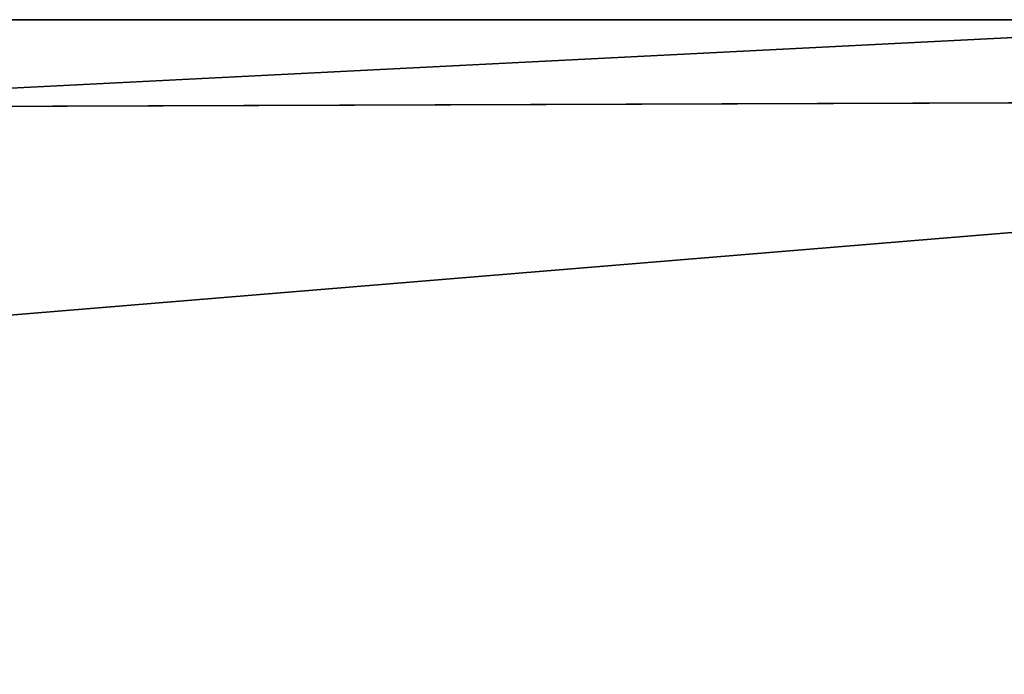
# Model space of a CAD drawing. Header units: millimetres. Extents: x -294 to 294, y -16 to 444.
# Tile 540 of 564: x 209 to 234, y 423 to 440. Entities that reach past the tile are written whole.
import ezdxf

# ---------------------------------------------------------------- set-up
doc = ezdxf.new("R2010")
doc.units = ezdxf.units.MM
doc.header["$LTSCALE"] = 65.185185
for name, color, linetype in [('1922', 7, 'CONTINUOUS'), ('1923', 7, 'CONTINUOUS'), ('1934', 7, 'CONTINUOUS'), ('1936', 7, 'CONTINUOUS'), ('1939', 7, 'CONTINUOUS'), ('1944', 7, 'CONTINUOUS')]:
    doc.layers.add(name, color=color, linetype=linetype)

msp = doc.modelspace()

# ---------------------------------------------------------------- linework, layer by layer
at = {"layer": '1922', "linetype": 'Continuous'}
for points in [[(-242.946, 415.326, -19.062), (-243.807, 440, -18.2), (243.807, 440, -18.2), (-242.946, 415.326, -19.062)], [(242.946, 415.326, -19.062), (-242.946, 415.326, -19.062), (243.807, 440, -18.2), (242.946, 415.326, -19.062)]]:
    msp.add_3dface(points, dxfattribs=at)
at = {"layer": '1923', "linetype": 'Continuous'}
for points in [[(277.383, 440, -3.515), (-243.807, 440, -18.2), (-277.383, 440, -3.515), (277.383, 440, -3.515)], [(243.807, 440, -18.2), (-243.807, 440, -18.2), (277.383, 440, -3.515), (243.807, 440, -18.2)]]:
    msp.add_3dface(points, dxfattribs=at)
at = {"layer": '1934', "linetype": 'Continuous'}
for points in [[(278.35, 412.289, -2.547), (-277.383, 440, -3.515), (-278.35, 412.289, -2.547), (278.35, 412.289, -2.547)], [(277.383, 440, -3.515), (-277.383, 440, -3.515), (278.35, 412.289, -2.547), (277.383, 440, -3.515)]]:
    msp.add_3dface(points, dxfattribs=at)
at = {"layer": '1936', "linetype": 'Continuous'}
for points in [[(277.453, 437.98, -5.466), (278.239, 415.476, -4.677), (0, 415.093, -5.636), (277.453, 437.98, -5.466)], [(277.453, 437.98, -5.466), (0, 415.093, -5.636), (0, 437.011, -6.401), (277.453, 437.98, -5.466)]]:
    msp.add_3dface(points, dxfattribs=at)
at = {"layer": '1939', "linetype": 'Continuous'}
for points in [[(277.453, 437.98, -5.466), (0, 437.011, -6.401), (247.008, 437.874, -16.146), (277.453, 437.98, -5.466)], [(0, 437.011, -6.401), (0, 437.011, -15.314), (247.008, 437.874, -16.146), (0, 437.011, -6.401)]]:
    msp.add_3dface(points, dxfattribs=at)
at = {"layer": '1944', "linetype": 'Continuous'}
for points in [[(0, 437.011, -15.314), (246.095, 412.148, -17.042), (247.008, 437.874, -16.146), (0, 437.011, -15.314)], [(0, 412.268, -16.178), (246.095, 412.148, -17.042), (0, 437.011, -15.314), (0, 412.268, -16.178)]]:
    msp.add_3dface(points, dxfattribs=at)

doc.saveas('drawing.dxf')
